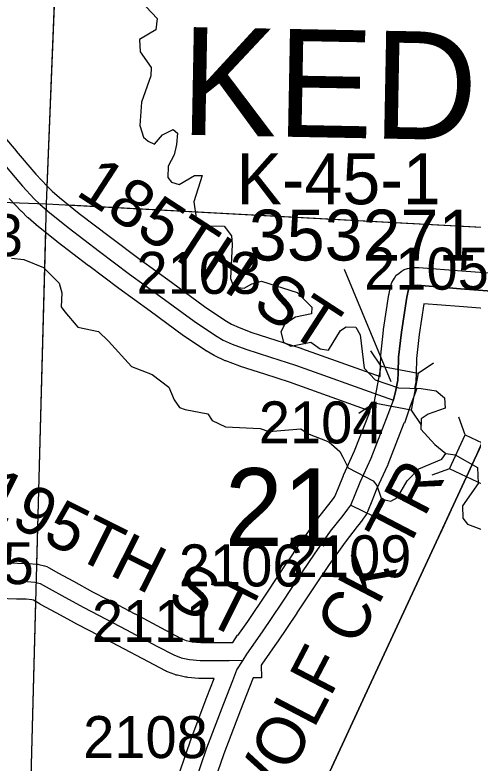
# Model space of a CAD drawing. Extents: x -157.2 to -99.3, y 12.2 to 46.2.
# Drawn here: x -120.905 to -120.14, y 30.333 to 31.582 of the extents above; entities that cross this region are included whole.
import ezdxf

# ---------------------------------------------------------------- set-up
doc = ezdxf.new("R2010")
doc.units = 0
for name, color, linetype in [('tdCoHydroRiver', 7, 'Continuous'), ('tdCoPriCL', 7, 'Continuous'), ('tdCoPriNonDiv', 7, 'Continuous'), ('tdCoPriNonDivCL', 7, 'Continuous'), ('tdCoSecRdNmbr', 7, 'Continuous'), ('tdCoSecRdTxt', 7, 'Continuous'), ('tdCoSecRteBand', 7, 'Continuous'), ('tdCoSecRteCL', 7, 'Continuous'), ('tdCoSectLine', 7, 'Continuous'), ('tdCoSectLinePart', 7, 'Continuous'), ('tdCoSectNmbr', 7, 'Continuous'), ('tdCoStrucNonDivPri', 7, 'Continuous'), ('tdCoStrucSec', 7, 'Continuous'), ('tdCoStrucSecCoName', 7, 'Continuous'), ('tdCoStrucSecFHWANum', 7, 'Continuous'), ('tdCoSurfGravel', 7, 'Continuous'), ('tdCoSurfLNO', 7, 'Continuous'), ('tdCoTwpNameTxt', 7, 'Continuous')]:
    doc.layers.add(name, color=color, linetype=linetype)

msp = doc.modelspace()

# ---------------------------------------------------------------- linework, layer by layer
at = {"layer": 'tdCoHydroRiver'}
for points in [[(-120.6861, 31.5956), (-120.6677, 31.5762), (-120.6698, 31.5573), (-120.6971, 31.5407), (-120.6961, 31.5201), (-120.6778, 31.4944), (-120.6782, 31.4802), (-120.6936, 31.4364), (-120.6963, 31.3971), (-120.6905, 31.378), (-120.6828, 31.3714), (-120.6719, 31.3664), (-120.6588, 31.3818), (-120.6412, 31.3908), (-120.6335, 31.3843), (-120.6356, 31.3654), (-120.6392, 31.3482), (-120.6492, 31.3295), (-120.6497, 31.3106), (-120.6436, 31.3025), (-120.6311, 31.299), (-120.6055, 31.3141), (-120.5928, 31.3137), (-120.6067, 31.2699), (-120.6027, 31.243), (-120.5997, 31.2366), (-120.5872, 31.23), (-120.5557, 31.2291), (-120.5435, 31.213), (-120.5423, 31.1988), (-120.5455, 31.142), (-120.5396, 31.1277), (-120.5223, 31.1256), (-120.5094, 31.1332), (-120.4935, 31.1375), (-120.4341, 31.1185), (-120.4095, 31.0941), (-120.4098, 31.0831), (-120.4368, 31.0775), (-120.4545, 31.0654), (-120.4611, 31.0529), (-120.4569, 31.0355), (-120.4444, 31.0288), (-120.4111, 31.0358), (-120.3956, 31.0243), (-120.3815, 31.0224), (-120.3617, 31.055), (-120.352, 31.061), (-120.3363, 31.0606), (-120.3287, 31.0477), (-120.3224, 30.9923), (-120.304, 30.9729), (-120.2649, 30.9592), (-120.227, 30.9582), (-120.2019, 30.9543), (-120.188, 30.9429), (-120.1869, 30.9255), (-120.2156, 30.9153), (-120.2268, 30.9077), (-120.2273, 30.8903), (-120.2044, 30.8645), (-120.1858, 30.8498)], [(-120.9106, 31.1757), (-120.8902, 31.1736), (-120.8574, 31.16), (-120.8313, 31.1341), (-120.827, 31.1182), (-120.8276, 31.0945), (-120.8215, 31.0865), (-120.8002, 31.0607), (-120.7656, 31.0534), (-120.7487, 31.0372), (-120.7104, 30.9951), (-120.6761, 30.9815), (-120.6483, 30.9602), (-120.6394, 30.9395), (-120.6303, 30.9266), (-120.6209, 30.9232), (-120.5832, 30.9159), (-120.5756, 30.9046), (-120.5538, 30.8945), (-120.4955, 30.8914), (-120.4815, 30.8862), (-120.4277, 30.8911), (-120.4169, 30.8829), (-120.381, 30.8693), (-120.3625, 30.853), (-120.358, 30.8434), (-120.349, 30.8258), (-120.307, 30.8042), (-120.3009, 30.7961), (-120.2936, 30.7754), (-120.2874, 30.7721), (-120.2779, 30.7702), (-120.2667, 30.7762), (-120.2502, 30.8042), (-120.2307, 30.8242), (-120.1924, 30.8405), (-120.1858, 30.8498)], [(-120.1858, 30.8498), (-120.1701, 30.8477), (-120.1328, 30.8262), (-120.132, 30.7994), (-120.1582, 30.7622), (-120.1572, 30.7417), (-120.1496, 30.732), (-120.1184, 30.7201), (-120.0569, 30.7168), (-120.0289, 30.7019), (-120.0076, 30.6745), (-120.0063, 30.6082), (-119.9945, 30.5747), (-119.9823, 30.5617), (-119.9698, 30.5551), (-119.9514, 30.5372), (-119.9457, 30.515)]]:
    msp.add_lwpolyline(points, dxfattribs=at)
at = {"layer": 'tdCoPriCL'}
msp.add_lwpolyline([(-120.4132, 30.2461), (-120.369, 30.3414), (-120.3105, 30.4677), (-120.2124, 30.6788), (-120.148, 30.8181), (-120.1423, 30.8304), (-120.1384, 30.8386), (-120.1341, 30.8479), (-120.0913, 30.9397), (-120.0397, 31.0509), (-120.0102, 31.1136), (-120, 31.1352), (-119.9739, 31.192), (-119.9613, 31.2193), (-119.945, 31.2544), (-119.9187, 31.3108), (-119.8908, 31.371), (-119.8469, 31.4651), (-119.8336, 31.4938), (-119.8032, 31.5597), (-119.7783, 31.6127)], dxfattribs=at)
at = {"layer": 'tdCoPriNonDiv'}
for points in [[(-120.7529, 29.4914), (-120.7211, 29.5804), (-120.6942, 29.6413), (-120.6669, 29.7005), (-120.642, 29.755), (-120.5936, 29.8583), (-120.4854, 30.0906), (-120.4264, 30.2176), (-120.369, 30.3414), (-120.3105, 30.4677), (-120.2124, 30.6788), (-120.148, 30.8181), (-120.0913, 30.9397), (-120.0397, 31.0509), (-120, 31.1352), (-119.9739, 31.192), (-119.945, 31.2544), (-119.9187, 31.3108), (-119.8908, 31.371), (-119.8469, 31.4651), (-119.8336, 31.4938), (-119.8032, 31.5597), (-119.7783, 31.6127)], [(-119.7783, 31.6127), (-119.8032, 31.5597), (-119.8336, 31.4938), (-119.8469, 31.4651), (-119.8908, 31.371), (-119.9187, 31.3108), (-119.945, 31.2544), (-119.9613, 31.2193), (-119.9739, 31.192), (-120, 31.1352), (-120.0102, 31.1136), (-120.0397, 31.0509), (-120.0913, 30.9397), (-120.1341, 30.8479), (-120.1384, 30.8386), (-120.1423, 30.8304), (-120.148, 30.8181), (-120.2124, 30.6788), (-120.3105, 30.4677), (-120.369, 30.3414), (-120.4132, 30.2461)]]:
    msp.add_lwpolyline(points, dxfattribs=at)
at = {"layer": 'tdCoPriNonDivCL'}
msp.add_lwpolyline([(-120.4264, 30.2176), (-120.369, 30.3414), (-120.3105, 30.4677), (-120.2521, 30.5932), (-120.2124, 30.6788), (-120.1921, 30.7224), (-120.148, 30.8181), (-120.1423, 30.8304), (-120.1343, 30.8478), (-120.1261, 30.8657), (-120.0913, 30.9397), (-120.0716, 30.9828), (-120.0397, 31.0509), (-120.0102, 31.1136), (-120, 31.1352), (-119.9739, 31.192), (-119.945, 31.2544), (-119.9187, 31.3108), (-119.8908, 31.371), (-119.8336, 31.4938), (-119.8032, 31.5597), (-119.7783, 31.6127)], dxfattribs=at)
msp.add_lwpolyline([(-120.4264, 30.2176), (-120.369, 30.3414), (-120.3105, 30.4677), (-120.2521, 30.5932), (-120.2124, 30.6788), (-120.1921, 30.7224), (-120.148, 30.8181), (-120.1423, 30.8304), (-120.1343, 30.8478), (-120.1261, 30.8657), (-120.0913, 30.9397), (-120.0716, 30.9828), (-120.0397, 31.0509), (-120.0102, 31.1136), (-120, 31.1352), (-119.9739, 31.192), (-119.945, 31.2544), (-119.9187, 31.3108), (-119.8908, 31.371), (-119.8336, 31.4938), (-119.8032, 31.5597), (-119.7783, 31.6127)], dxfattribs=at)
at = {"layer": 'tdCoSecRteBand'}
for points in [[(-120.9389, 31.3966), (-120.9031, 31.3549), (-120.903, 31.3548), (-120.9029, 31.3547), (-120.8701, 31.3159), (-120.8514, 31.296), (-120.8431, 31.2879), (-120.8309, 31.2773), (-120.7978, 31.2507), (-120.7457, 31.2108), (-120.696, 31.1736), (-120.6438, 31.1357), (-120.6438, 31.1357), (-120.6437, 31.1356), (-120.5888, 31.0951), (-120.5546, 31.0723), (-120.5435, 31.0658), (-120.531, 31.06), (-120.5096, 31.052), (-120.4696, 31.0392), (-120.4695, 31.0391), (-120.4695, 31.0391), (-120.4276, 31.0256), (-120.4272, 31.0254), (-120.4267, 31.0253), (-120.2956, 30.9784), (-120.2953, 30.9852), (-120.2946, 31.0112), (-120.2946, 31.0124), (-120.2944, 31.0137), (-120.2897, 31.0556), (-120.2897, 31.0562), (-120.2896, 31.0568), (-120.2807, 31.115), (-120.2806, 31.116), (-120.2803, 31.117), (-120.2774, 31.1303), (-120.2762, 31.1354), (-120.2734, 31.1399), (-120.2717, 31.1426), (-120.2687, 31.1472), (-120.2644, 31.1505), (-120.2604, 31.1535), (-120.2556, 31.1571), (-120.2497, 31.1586), (-120.2467, 31.1593), (-120.2437, 31.1601), (-120.2406, 31.1602), (-120.2342, 31.1604), (-120.2324, 31.1605), (-120.2307, 31.1604), (-120.159, 31.1547), (-120.04, 31.1456)], [(-120.9305, 30.6676), (-120.9005, 30.6667), (-120.8837, 30.6662), (-120.8827, 30.6662), (-120.8817, 30.6661), (-120.8691, 30.6649), (-120.867, 30.6647), (-120.8649, 30.6642), (-120.8558, 30.6619), (-120.8517, 30.6609), (-120.848, 30.6588), (-120.8333, 30.6504), (-120.8075, 30.6365), (-120.8074, 30.6365), (-120.8073, 30.6364), (-120.7758, 30.619), (-120.7514, 30.6064), (-120.7514, 30.6064), (-120.7513, 30.6063), (-120.7047, 30.5819), (-120.7046, 30.5819), (-120.7045, 30.5818), (-120.654, 30.5547), (-120.6276, 30.5408), (-120.6191, 30.5376), (-120.6092, 30.5355), (-120.5945, 30.5341), (-120.5476, 30.5343), (-120.5411, 30.5344), (-120.5338, 30.5462), (-120.533, 30.5457), (-120.5164, 30.5692), (-120.4844, 30.6167), (-120.4499, 30.6688), (-120.4499, 30.6689), (-120.4498, 30.669), (-120.4301, 30.6984), (-120.4299, 30.6987), (-120.4296, 30.699), (-120.4025, 30.7372), (-120.402, 30.7379), (-120.4015, 30.7385), (-120.3809, 30.7645), (-120.3735, 30.7744), (-120.371, 30.7779), (-120.3652, 30.7925), (-120.3652, 30.7925), (-120.3652, 30.7925), (-120.3568, 30.8132), (-120.3565, 30.8139), (-120.3562, 30.8145), (-120.3381, 30.8539), (-120.3122, 30.9206), (-120.4465, 30.9686), (-120.4879, 30.982), (-120.5286, 30.9951), (-120.5293, 30.9953), (-120.5299, 30.9955), (-120.5531, 31.0042), (-120.5542, 31.0046), (-120.5553, 31.0051), (-120.5701, 31.012), (-120.5714, 31.0126), (-120.5726, 31.0133), (-120.5856, 31.0209), (-120.5864, 31.0214), (-120.5871, 31.0219), (-120.6226, 31.0456), (-120.6232, 31.046), (-120.6238, 31.0464), (-120.6792, 31.0872), (-120.7314, 31.1252), (-120.7316, 31.1253), (-120.7317, 31.1254), (-120.7818, 31.1629), (-120.7819, 31.163), (-120.7821, 31.1631), (-120.8346, 31.2033), (-120.8349, 31.2035), (-120.8351, 31.2037), (-120.8689, 31.2308), (-120.8694, 31.2312), (-120.8698, 31.2316), (-120.8831, 31.2432), (-120.8838, 31.2438), (-120.8844, 31.2443), (-120.8938, 31.2535), (-120.8942, 31.2539), (-120.8947, 31.2544), (-120.9144, 31.2754)], [(-120.0444, 31.0857), (-120.1636, 31.0949), (-120.1636, 31.0949), (-120.1636, 31.0949), (-120.2224, 31.0995), (-120.2302, 31.0483), (-120.2347, 31.0083), (-120.2354, 30.9834), (-120.2354, 30.9832), (-120.2354, 30.983), (-120.2359, 30.9709), (-120.236, 30.9687), (-120.2364, 30.9665), (-120.238, 30.9581), (-120.2351, 30.9571), (-120.2353, 30.9566), (-120.2348, 30.9564), (-120.2452, 30.9285), (-120.255, 30.9005), (-120.2555, 30.9006), (-120.2557, 30.9002), (-120.2558, 30.9002), (-120.2825, 30.8313), (-120.2828, 30.8305), (-120.2832, 30.8296), (-120.3014, 30.7901), (-120.3095, 30.77), (-120.3167, 30.7523), (-120.318, 30.7491), (-120.32, 30.7462), (-120.3247, 30.7396), (-120.3249, 30.7393), (-120.3251, 30.7389), (-120.333, 30.7283), (-120.3333, 30.7279), (-120.3336, 30.7276), (-120.3541, 30.7018), (-120.3805, 30.6646), (-120.3999, 30.6356), (-120.4344, 30.5835), (-120.4345, 30.5833), (-120.4346, 30.5832), (-120.4669, 30.5354), (-120.467, 30.5351), (-120.4672, 30.5349), (-120.4931, 30.498), (-120.4941, 30.4964), (-120.4937, 30.4754), (-120.5075, 30.4751), (-120.5136, 30.4598), (-120.5286, 30.4213), (-120.5562, 30.3481), (-120.5773, 30.2869)], [(-120.6343, 30.3057), (-120.6128, 30.3681), (-120.6127, 30.3685), (-120.6125, 30.3689), (-120.5847, 30.4427), (-120.5846, 30.4428), (-120.5846, 30.4429), (-120.5724, 30.4742), (-120.5957, 30.4741), (-120.5972, 30.4741), (-120.5987, 30.4742), (-120.6167, 30.4759), (-120.6184, 30.4761), (-120.6201, 30.4765), (-120.6339, 30.4794), (-120.6362, 30.4799), (-120.6383, 30.4807), (-120.6506, 30.4854), (-120.6523, 30.486), (-120.6539, 30.4869), (-120.6821, 30.5017), (-120.6822, 30.5017), (-120.6823, 30.5018), (-120.7327, 30.5288), (-120.7791, 30.5532), (-120.8038, 30.566), (-120.8041, 30.5661), (-120.8044, 30.5663), (-120.8361, 30.5837), (-120.8621, 30.5977), (-120.8624, 30.5979), (-120.8628, 30.5981), (-120.8741, 30.6046), (-120.8771, 30.6054), (-120.8865, 30.6063), (-120.9023, 30.6067), (-120.9322, 30.6076)]]:
    msp.add_lwpolyline(points, dxfattribs=at)
at = {"layer": 'tdCoSecRteCL'}
for points in [[(-121.1367, 31.5844), (-121.1034, 31.5447), (-121.0716, 31.5082), (-121.0279, 31.4569), (-120.9858, 31.4064), (-120.9618, 31.3773), (-120.9258, 31.3354), (-120.8926, 31.2959), (-120.8728, 31.275), (-120.8635, 31.2658), (-120.8501, 31.2542), (-120.8163, 31.2271), (-120.7638, 31.1869), (-120.7138, 31.1494), (-120.6615, 31.1115), (-120.606, 31.0705), (-120.5705, 31.0468), (-120.5574, 31.0392), (-120.5426, 31.0323), (-120.5194, 31.0237), (-120.4787, 31.0106), (-120.4368, 30.997), (-120.2906, 30.9447), (-120.2734, 30.9387)], [(-120.0421, 31.1156), (-120.1613, 31.1248), (-120.233, 31.1305), (-120.2395, 31.1302), (-120.2424, 31.1295), (-120.2464, 31.1265), (-120.2481, 31.1238), (-120.251, 31.1105), (-120.2599, 31.0523), (-120.2646, 31.0104), (-120.2654, 30.9842), (-120.2658, 30.9721), (-120.2691, 30.9554), (-120.2732, 30.9391), (-120.2734, 30.9387)], [(-120.5243, 30.5048), (-120.5181, 30.5147), (-120.4917, 30.5522), (-120.4594, 30.6), (-120.4249, 30.6523), (-120.4052, 30.6816), (-120.3781, 30.7199), (-120.3571, 30.7462), (-120.3492, 30.7568), (-120.3445, 30.7635), (-120.3374, 30.7813), (-120.329, 30.802), (-120.3105, 30.8422), (-120.2821, 30.9152), (-120.2734, 30.9387)], [(-120.9014, 30.6367), (-120.8846, 30.6362), (-120.872, 30.635), (-120.8629, 30.6328), (-120.8479, 30.6242), (-120.8217, 30.6101), (-120.7899, 30.5926), (-120.7653, 30.5798), (-120.7186, 30.5554), (-120.6681, 30.5282), (-120.64, 30.5134), (-120.6276, 30.5087), (-120.6138, 30.5058), (-120.5958, 30.5041), (-120.5473, 30.5043), (-120.5243, 30.5048)], [(-120.4446, 30.1776), (-120.4643, 30.1798), (-120.5575, 30.1842), (-120.6081, 30.1857), (-120.6222, 30.1877), (-120.6261, 30.1892), (-120.6291, 30.1911), (-120.6311, 30.1941), (-120.6316, 30.1978), (-120.6311, 30.203), (-120.6202, 30.2456), (-120.6059, 30.2959), (-120.5845, 30.3583), (-120.5566, 30.4321), (-120.5416, 30.4708), (-120.5344, 30.4888), (-120.5243, 30.5048)]]:
    msp.add_lwpolyline(points, dxfattribs=at)
at = {"layer": 'tdCoSectLine'}
for points in [[(-120.8524, 31.2668), (-120.8125, 32.2609)], [(-121.8456, 31.3033), (-120.8524, 31.2668)], [(-120.8792, 30.2676), (-120.8524, 31.2668)], [(-120.8524, 31.2668), (-119.8576, 31.2132)]]:
    msp.add_lwpolyline(points, dxfattribs=at)
at = {"layer": 'tdCoSectLinePart'}
for points in [[(-120.8512, 31.2955), (-120.8299, 31.8261)], [(-120.8158, 31.2648), (-119.8576, 31.2132)], [(-120.8686, 30.6647), (-120.8537, 31.2184)], [(-120.8792, 30.2676), (-120.8702, 30.6024)]]:
    msp.add_lwpolyline(points, dxfattribs=at)
at = {"layer": 'tdCoStrucNonDivPri'}
for p, q in [((-120.1533, 30.8808), (-120.164, 30.9102)), ((-120.1798, 30.824), (-120.2092, 30.8133))]:
    msp.add_line(p, q, dxfattribs=at)
msp.add_lwpolyline([(-120.1798, 30.824), (-120.1533, 30.8808), (-120.0966, 30.8543), (-120.123, 30.7976)], close=True, dxfattribs=at)
at = {"layer": 'tdCoStrucSec'}
for p, q in [((-120.2937, 30.9953), (-120.3112, 31.0212)), ((-120.2322, 30.9836), (-120.2063, 31.0012)), ((-120.3054, 30.9338), (-120.3313, 30.9163)), ((-120.2439, 30.9221), (-120.2263, 30.8962)), ((-120.1533, 30.8808), (-120.164, 30.9102)), ((-120.1798, 30.824), (-120.2092, 30.8133))]:
    msp.add_line(p, q, dxfattribs=at)
for points in [[(-120.3054, 30.9338), (-120.2937, 30.9953), (-120.2322, 30.9836), (-120.2439, 30.9221)], [(-120.1798, 30.824), (-120.1533, 30.8808), (-120.0966, 30.8543), (-120.123, 30.7976)]]:
    msp.add_lwpolyline(points, close=True, dxfattribs=at)
at = {"layer": 'tdCoStrucSecFHWANum'}
msp.add_line((-120.3558, 31.1574), (-120.2774, 30.9699), dxfattribs=at)
at = {"layer": 'tdCoSurfGravel'}
msp.add_line((-120.9014, 30.6367), (-120.8846, 30.6362), dxfattribs=at)
for points in [[(-121.1367, 31.5844), (-121.1034, 31.5447), (-121.0716, 31.5082), (-121.0279, 31.4569), (-120.9858, 31.4064), (-120.9618, 31.3773), (-120.9258, 31.3354), (-120.8926, 31.2959), (-120.8728, 31.275), (-120.8635, 31.2658), (-120.8501, 31.2542), (-120.8163, 31.2271), (-120.7638, 31.1869), (-120.7138, 31.1494), (-120.6615, 31.1115), (-120.606, 31.0705), (-120.5705, 31.0468), (-120.5574, 31.0392), (-120.5426, 31.0323), (-120.5194, 31.0237), (-120.4787, 31.0106), (-120.4368, 30.997), (-120.2906, 30.9447), (-120.2734, 30.9387)], [(-120.2734, 30.9387), (-120.2732, 30.9391), (-120.2691, 30.9554), (-120.2658, 30.9721), (-120.2654, 30.9842), (-120.2646, 31.0104), (-120.2599, 31.0523), (-120.251, 31.1105), (-120.2481, 31.1238), (-120.2464, 31.1265), (-120.2424, 31.1295), (-120.2395, 31.1302), (-120.233, 31.1305), (-120.1613, 31.1248), (-120.0421, 31.1156), (-120.0098, 31.1136)], [(-120.6059, 30.2959), (-120.5845, 30.3583), (-120.5566, 30.4321), (-120.5416, 30.4708), (-120.5344, 30.4888), (-120.5243, 30.5048), (-120.5181, 30.5147), (-120.4917, 30.5522), (-120.4594, 30.6), (-120.4249, 30.6523), (-120.4052, 30.6816), (-120.3781, 30.7199), (-120.3571, 30.7462), (-120.3492, 30.7568), (-120.3445, 30.7635), (-120.3374, 30.7813), (-120.329, 30.802), (-120.3105, 30.8422), (-120.2821, 30.9152), (-120.2734, 30.9387)], [(-120.8846, 30.6362), (-120.872, 30.635), (-120.8629, 30.6328), (-120.8479, 30.6242), (-120.8217, 30.6101), (-120.7899, 30.5926), (-120.7653, 30.5798), (-120.7186, 30.5554), (-120.6681, 30.5282), (-120.64, 30.5134), (-120.6276, 30.5087), (-120.6138, 30.5058), (-120.5958, 30.5041), (-120.5473, 30.5043), (-120.5243, 30.5048)]]:
    msp.add_lwpolyline(points, dxfattribs=at)
at = {"layer": 'tdCoSurfLNO'}
msp.add_line((-120.3445, 30.7635), (-120.2654, 30.725), dxfattribs=at)

# ---------------------------------------------------------------- texts
at = {"layer": 'tdCoSecRdNmbr'}
for s, rotation, p in [('2003', 359.9073, (-121.0999, 31.1794)), ('2103', 359.9076, (-120.7023, 31.1165)), ('2105', 359.9078, (-120.3223, 31.1235)), ('2104', 359.9077, (-120.4981, 30.8668)), ('2109', 359.8897, (-120.4516, 30.6434)), ('2005', 359.9073, (-121.0819, 30.6319)), ('2106', 359.9076, (-120.6316, 30.628)), ('2111', 359.9075, (-120.7767, 30.5351)), ('2108', 359.9075, (-120.7913, 30.3414))]:
    msp.add_text(s, height=0.07, rotation=rotation, dxfattribs=at).set_placement(p)
at = {"layer": 'tdCoSecRdTxt'}
for s, rotation, p in [('185TH ST', 326.9643, (-120.8056, 31.2825)), ('WOLF CK TR', 62.3935, (-120.4916, 30.2256)), ('195TH ST', 333.4117, (-120.9678, 30.7575))]:
    msp.add_text(s, height=0.08, rotation=rotation, dxfattribs=at).set_placement(p)
at = {"layer": 'tdCoSectNmbr'}
msp.add_text('21', height=0.13, rotation=359.9077, dxfattribs=at).set_placement((-120.5547, 30.6953))
at = {"layer": 'tdCoStrucSecCoName'}
msp.add_text('K-45-1', height=0.085, dxfattribs=at).set_placement((-120.5354, 31.2658))
at = {"layer": 'tdCoStrucSecFHWANum'}
msp.add_text('353271', height=0.085, dxfattribs=at).set_placement((-120.5145, 31.1719))
at = {"layer": 'tdCoTwpNameTxt'}
msp.add_text('KEDRON', height=0.18, rotation=358.9082, dxfattribs=at).set_placement((-120.6296, 31.382))

doc.saveas('drawing.dxf')
